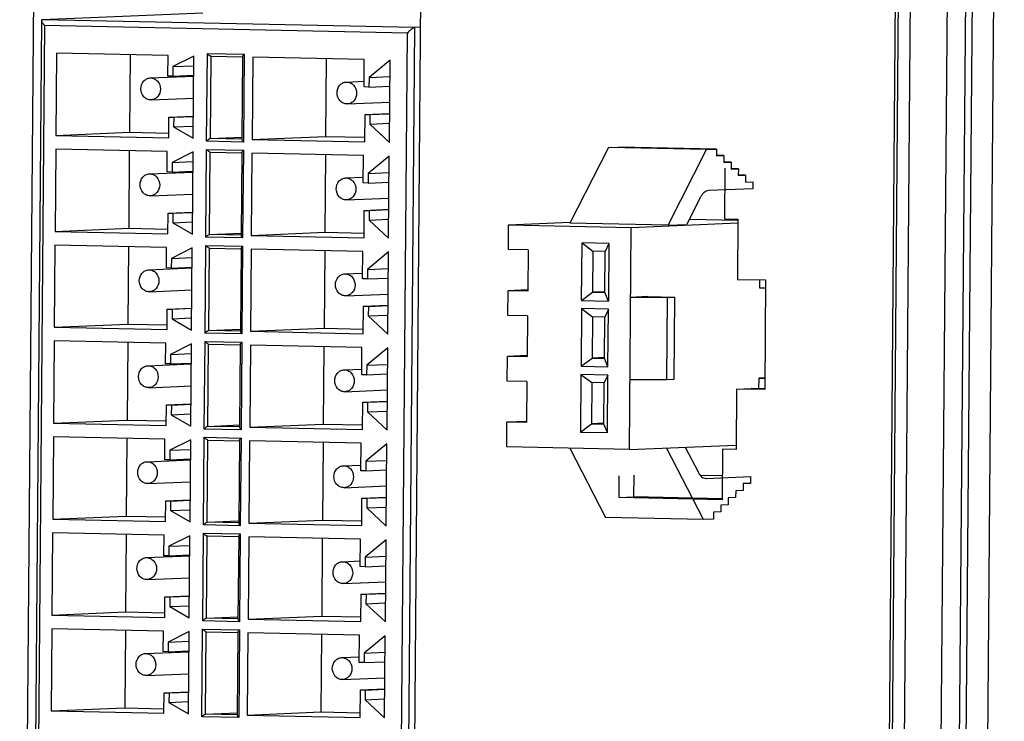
# Model space of a CAD drawing. Header units: millimetres. Extents: x 0 to 1750, y -1720 to 477.
# Tile 269 of 317: x 975 to 1011, y -865 to -840. Entities that reach past the tile are written whole.
import ezdxf

# ---------------------------------------------------------------- set-up
doc = ezdxf.new("R2010")
doc.units = ezdxf.units.MM
doc.header["$LTSCALE"] = 92.51
for name, color, linetype in [('101300545_DXF_CONTINUOUS_LINE', 7, 'CONTINUOUS'), ('DE-11-072043DXF_CONTINUOUS_LINE', 7, 'CONTINUOUS'), ('DE-11-080277DXF_CONTINUOUS_LINE', 7, 'CONTINUOUS'), ('DE-13-001875DXF_CONTINUOUS_LINE', 7, 'CONTINUOUS'), ('LIGHTING_CONDXF_CONTINUOUS_LINE', 7, 'CONTINUOUS')]:
    doc.layers.add(name, color=color, linetype=linetype)

msp = doc.modelspace()

# ---------------------------------------------------------------- linework, layer by layer
at = {"layer": '101300545_DXF_CONTINUOUS_LINE'}
for p, q in [((981.96, -839.495), (976.101, -839.741)), ((976.08, -839.765), (975.837, -869.212)), ((989.695, -840.024), (976.101, -839.741)), ((976.189, -839.949), (975.949, -869.039)), ((989.425, -840.224), (976.189, -839.949)), ((989.185, -869.314), (989.425, -840.224)), ((989.452, -869.514), (989.695, -840.024)), ((989.907, -840.015), (989.695, -840.024)), ((976.628, -840.958), (976.603, -843.957)), ((980.697, -841.043), (976.628, -840.958)), ((982.102, -844.171), (982.129, -840.972)), ((982.129, -840.972), (983.47, -841)), ((983.47, -841), (983.444, -844.199)), ((979.31, -841.014), (979.287, -843.844)), ((980.691, -841.792), (980.697, -841.043)), ((981.636, -841.062), (980.872, -841.446)), ((981.611, -844.061), (981.636, -841.062)), ((982.237, -844.071), (982.262, -841.072)), ((982.262, -841.072), (983.414, -841.096)), ((983.414, -841.087), (983.389, -844.107)), ((983.782, -841.107), (983.758, -844.106)), ((987.852, -841.191), (983.782, -841.107)), ((986.465, -841.163), (986.441, -843.993)), ((987.844, -842.191), (987.852, -841.191)), ((988.791, -841.211), (988.025, -841.845)), ((988.766, -844.21), (988.791, -841.211)), ((980.872, -841.446), (980.87, -841.796)), ((980.872, -841.446), (981.633, -841.414)), ((980.044, -841.862), (981.63, -841.795)), ((980.87, -841.796), (980.691, -841.792)), ((980.87, -841.796), (981.63, -841.764)), ((987.198, -842.011), (987.845, -841.984)), ((988.025, -841.845), (988.022, -842.195)), ((988.025, -841.845), (988.786, -841.813)), ((988.022, -842.195), (987.844, -842.191)), ((988.022, -842.195), (988.783, -842.163)), ((980.077, -842.661), (981.623, -842.596)), ((987.232, -842.81), (988.778, -842.745)), ((987.88, -843.192), (988.775, -843.154)), ((980.717, -844.042), (980.723, -843.293)), ((980.723, -843.293), (981.618, -843.255)), ((980.723, -843.293), (980.902, -843.296)), ((980.902, -843.296), (980.899, -843.646)), ((980.902, -843.296), (981.618, -843.266)), ((987.872, -844.191), (987.88, -843.192)), ((987.88, -843.192), (988.059, -843.195)), ((988.059, -843.195), (988.056, -843.545)), ((988.056, -843.545), (988.772, -843.515)), ((988.059, -843.195), (988.775, -843.165)), ((976.603, -843.957), (979.287, -843.844)), ((979.287, -843.844), (980.718, -843.874)), ((980.899, -843.646), (981.615, -843.616)), ((980.899, -843.646), (981.611, -844.061)), ((988.056, -843.545), (988.766, -844.21)), ((976.603, -843.957), (980.717, -844.042)), ((983.444, -844.199), (982.102, -844.171)), ((982.237, -844.071), (983.386, -844.023)), ((983.39, -844.095), (982.237, -844.071)), ((983.758, -844.106), (986.441, -843.993)), ((983.758, -844.106), (987.872, -844.191)), ((986.441, -843.993), (987.873, -844.023)), ((976.599, -844.457), (976.574, -847.456)), ((980.668, -844.541), (976.599, -844.457)), ((979.281, -844.512), (979.258, -847.343)), ((980.662, -845.291), (980.668, -844.541)), ((981.607, -844.561), (980.844, -844.945)), ((981.582, -847.56), (981.607, -844.561)), ((982.073, -847.67), (982.1, -844.471)), ((982.1, -844.471), (983.441, -844.499)), ((982.208, -847.57), (982.233, -844.571)), ((982.233, -844.571), (983.385, -844.595)), ((983.385, -844.586), (983.36, -847.606)), ((983.441, -844.499), (983.415, -847.698)), ((980.844, -844.945), (980.841, -845.295)), ((980.844, -844.945), (981.604, -844.913)), ((983.754, -844.605), (983.729, -847.604)), ((987.823, -844.69), (983.754, -844.605)), ((986.436, -844.661), (986.413, -847.492)), ((987.815, -845.69), (987.823, -844.69)), ((988.762, -844.71), (987.996, -845.344)), ((988.737, -847.709), (988.762, -844.71)), ((980.015, -845.361), (981.601, -845.294)), ((980.841, -845.295), (980.662, -845.291)), ((980.841, -845.295), (981.601, -845.263)), ((987.996, -845.344), (988.757, -845.312)), ((987.17, -845.51), (987.816, -845.482)), ((987.996, -845.344), (987.994, -845.694)), ((987.994, -845.694), (988.754, -845.662)), ((987.994, -845.694), (987.815, -845.69)), ((980.048, -846.16), (981.594, -846.095)), ((987.203, -846.309), (988.749, -846.244)), ((987.843, -847.69), (987.851, -846.69)), ((987.851, -846.69), (988.746, -846.653)), ((987.851, -846.69), (988.03, -846.694)), ((988.03, -846.694), (988.027, -847.044)), ((988.03, -846.694), (988.746, -846.664)), ((980.688, -847.541), (980.694, -846.791)), ((980.694, -846.791), (981.589, -846.754)), ((980.694, -846.791), (980.873, -846.795)), ((980.873, -846.795), (980.87, -847.145)), ((980.873, -846.795), (981.589, -846.765)), ((988.027, -847.044), (988.743, -847.014)), ((988.027, -847.044), (988.737, -847.709)), ((976.574, -847.456), (979.258, -847.343)), ((976.574, -847.456), (980.688, -847.541)), ((979.258, -847.343), (980.689, -847.373)), ((980.87, -847.145), (981.586, -847.115)), ((980.87, -847.145), (981.582, -847.56)), ((983.415, -847.698), (982.073, -847.67)), ((982.208, -847.57), (983.357, -847.522)), ((983.361, -847.594), (982.208, -847.57)), ((983.729, -847.604), (986.413, -847.492)), ((983.729, -847.604), (987.843, -847.69)), ((986.413, -847.492), (987.844, -847.522)), ((976.57, -847.955), (976.545, -850.954)), ((980.639, -848.04), (976.57, -847.955)), ((979.252, -848.011), (979.229, -850.842)), ((980.633, -848.79), (980.639, -848.04)), ((981.578, -848.06), (980.815, -848.444)), ((981.554, -851.059), (981.578, -848.06)), ((982.045, -851.169), (982.071, -847.97)), ((982.071, -847.97), (983.413, -847.998)), ((982.18, -851.069), (982.204, -848.07)), ((982.204, -848.07), (983.356, -848.094)), ((983.357, -848.085), (983.332, -851.105)), ((983.413, -847.998), (983.386, -851.197)), ((983.725, -848.104), (983.7, -851.103)), ((987.794, -848.189), (983.725, -848.104)), ((986.407, -848.16), (986.384, -850.991)), ((980.815, -848.444), (980.812, -848.794)), ((980.815, -848.444), (981.575, -848.412)), ((987.786, -849.189), (987.794, -848.189)), ((988.733, -848.208), (987.968, -848.842)), ((988.708, -851.207), (988.733, -848.208)), ((979.986, -848.86), (981.572, -848.793)), ((980.812, -848.794), (980.633, -848.79)), ((980.812, -848.794), (981.572, -848.762)), ((987.968, -848.842), (987.965, -849.192)), ((987.968, -848.842), (988.728, -848.81)), ((987.141, -849.008), (987.788, -848.981)), ((987.965, -849.192), (987.786, -849.189)), ((987.965, -849.192), (988.725, -849.16)), ((980.019, -849.659), (981.566, -849.594)), ((987.174, -849.808), (988.72, -849.743)), ((980.659, -851.04), (980.665, -850.29)), ((980.665, -850.29), (981.56, -850.253)), ((980.665, -850.29), (980.844, -850.294)), ((980.844, -850.294), (980.841, -850.644)), ((980.844, -850.294), (981.56, -850.264)), ((987.814, -851.189), (987.822, -850.189)), ((987.822, -850.189), (988.717, -850.152)), ((987.822, -850.189), (988.001, -850.193)), ((988.001, -850.193), (987.998, -850.543)), ((988.001, -850.193), (988.717, -850.163)), ((980.841, -850.644), (981.557, -850.614)), ((980.841, -850.644), (981.554, -851.059)), ((987.998, -850.543), (988.714, -850.513)), ((987.998, -850.543), (988.708, -851.207)), ((976.545, -850.954), (979.229, -850.842)), ((976.545, -850.954), (980.659, -851.04)), ((979.229, -850.842), (980.661, -850.871)), ((982.18, -851.069), (983.328, -851.021)), ((983.7, -851.103), (986.384, -850.991)), ((986.384, -850.991), (987.815, -851.02)), ((983.386, -851.197), (982.045, -851.169)), ((983.332, -851.093), (982.18, -851.069)), ((983.7, -851.103), (987.814, -851.189)), ((976.541, -851.454), (976.516, -854.453)), ((980.61, -851.539), (976.541, -851.454)), ((979.223, -851.51), (979.2, -854.34)), ((980.604, -852.289), (980.61, -851.539)), ((981.549, -851.558), (980.786, -851.942)), ((981.525, -854.557), (981.549, -851.558)), ((982.016, -854.668), (982.042, -851.469)), ((982.042, -851.469), (983.384, -851.497)), ((982.151, -854.568), (982.175, -851.569)), ((982.175, -851.569), (983.327, -851.593)), ((983.328, -851.583), (983.303, -854.603)), ((983.384, -851.497), (983.357, -854.695)), ((983.696, -851.603), (983.671, -854.602)), ((987.765, -851.688), (983.696, -851.603)), ((986.378, -851.659), (986.355, -854.489)), ((987.757, -852.687), (987.765, -851.688)), ((988.704, -851.707), (987.939, -852.341)), ((988.68, -854.706), (988.704, -851.707)), ((980.786, -851.942), (980.783, -852.292)), ((980.786, -851.942), (981.547, -851.91)), ((979.957, -852.358), (981.543, -852.292)), ((980.783, -852.292), (980.604, -852.289)), ((980.783, -852.292), (981.544, -852.26)), ((987.112, -852.507), (987.759, -852.48)), ((987.939, -852.341), (987.936, -852.691)), ((987.939, -852.341), (988.699, -852.309)), ((987.936, -852.691), (987.757, -852.687)), ((987.936, -852.691), (988.696, -852.659)), ((979.991, -853.158), (981.537, -853.093)), ((987.145, -853.306), (988.692, -853.242)), ((980.63, -854.539), (980.637, -853.789)), ((980.637, -853.789), (981.531, -853.751)), ((980.637, -853.789), (980.815, -853.793)), ((980.815, -853.793), (980.812, -854.143)), ((980.815, -853.793), (981.531, -853.763)), ((987.785, -854.688), (987.793, -853.688)), ((987.793, -853.688), (988.688, -853.65)), ((987.793, -853.688), (987.972, -853.692)), ((987.972, -853.692), (987.969, -854.042)), ((987.972, -853.692), (988.688, -853.662)), ((980.812, -854.143), (981.528, -854.113)), ((980.812, -854.143), (981.525, -854.557)), ((987.969, -854.042), (988.685, -854.011)), ((987.969, -854.042), (988.68, -854.706)), ((976.516, -854.453), (979.2, -854.34)), ((976.516, -854.453), (980.63, -854.539)), ((979.2, -854.34), (980.632, -854.37)), ((982.151, -854.568), (983.299, -854.519)), ((983.303, -854.592), (982.151, -854.568)), ((983.671, -854.602), (986.355, -854.489)), ((983.671, -854.602), (987.785, -854.688)), ((986.355, -854.489), (987.787, -854.519)), ((976.512, -854.953), (976.487, -857.952)), ((980.581, -855.038), (976.512, -854.953)), ((979.194, -855.009), (979.171, -857.839)), ((981.987, -858.166), (982.013, -854.967)), ((982.013, -854.967), (983.355, -854.995)), ((983.357, -854.695), (982.016, -854.668)), ((983.355, -854.995), (983.328, -858.194)), ((980.575, -855.787), (980.581, -855.038)), ((981.521, -855.057), (980.757, -855.441)), ((981.496, -858.056), (981.521, -855.057)), ((982.122, -858.066), (982.147, -855.067)), ((982.147, -855.067), (983.299, -855.091)), ((983.299, -855.082), (983.274, -858.102)), ((983.667, -855.102), (983.642, -858.101)), ((987.736, -855.186), (983.667, -855.102)), ((986.349, -855.158), (986.326, -857.988)), ((987.728, -856.186), (987.736, -855.186)), ((988.675, -855.206), (987.91, -855.84)), ((988.651, -858.205), (988.675, -855.206)), ((980.757, -855.441), (980.754, -855.791)), ((980.757, -855.441), (981.518, -855.409)), ((979.928, -855.857), (981.515, -855.79)), ((980.754, -855.791), (980.575, -855.787)), ((980.754, -855.791), (981.515, -855.759)), ((987.083, -856.006), (987.73, -855.979)), ((987.91, -855.84), (987.907, -856.19)), ((987.91, -855.84), (988.67, -855.808)), ((987.907, -856.19), (987.728, -856.186)), ((987.907, -856.19), (988.668, -856.158)), ((979.962, -856.656), (981.508, -856.591)), ((987.117, -856.805), (988.663, -856.74)), ((987.765, -857.187), (988.659, -857.149)), ((987.943, -857.19), (988.659, -857.16)), ((980.601, -858.038), (980.608, -857.288)), ((980.608, -857.288), (981.502, -857.25)), ((980.608, -857.288), (980.787, -857.291)), ((980.787, -857.291), (980.784, -857.641)), ((980.787, -857.291), (981.502, -857.261)), ((987.756, -858.186), (987.765, -857.187)), ((987.765, -857.187), (987.943, -857.19)), ((987.943, -857.19), (987.941, -857.54)), ((987.941, -857.54), (988.656, -857.51)), ((976.487, -857.952), (979.171, -857.839)), ((979.171, -857.839), (980.603, -857.869)), ((980.784, -857.641), (981.499, -857.611)), ((980.784, -857.641), (981.496, -858.056)), ((987.941, -857.54), (988.651, -858.205)), ((976.487, -857.952), (980.601, -858.038)), ((983.328, -858.194), (981.987, -858.166)), ((982.122, -858.066), (983.27, -858.018)), ((983.274, -858.09), (982.122, -858.066)), ((983.642, -858.101), (986.326, -857.988)), ((983.642, -858.101), (987.756, -858.186)), ((986.326, -857.988), (987.758, -858.018)), ((976.483, -858.452), (976.459, -861.451)), ((980.553, -858.536), (976.483, -858.452)), ((979.166, -858.508), (979.142, -861.338)), ((980.546, -859.286), (980.553, -858.536)), ((981.492, -858.556), (980.728, -858.94)), ((981.467, -861.555), (981.492, -858.556)), ((981.958, -861.665), (981.984, -858.466)), ((981.984, -858.466), (983.326, -858.494)), ((982.093, -861.565), (982.118, -858.566)), ((982.118, -858.566), (983.27, -858.59)), ((983.27, -858.581), (983.245, -861.601)), ((983.326, -858.494), (983.3, -861.693)), ((983.638, -858.601), (983.613, -861.6)), ((987.707, -858.685), (983.638, -858.601)), ((980.728, -858.94), (980.725, -859.29)), ((980.728, -858.94), (981.489, -858.908)), ((986.32, -858.656), (986.297, -861.487)), ((987.699, -859.685), (987.707, -858.685)), ((988.647, -858.705), (987.881, -859.339)), ((988.622, -861.704), (988.647, -858.705)), ((979.899, -859.356), (981.486, -859.289)), ((980.725, -859.29), (980.546, -859.286)), ((980.725, -859.29), (981.486, -859.258)), ((987.881, -859.339), (988.642, -859.307)), ((987.054, -859.505), (987.701, -859.478)), ((987.881, -859.339), (987.878, -859.689)), ((987.878, -859.689), (988.639, -859.657)), ((987.878, -859.689), (987.699, -859.685)), ((979.933, -860.155), (981.479, -860.09)), ((987.088, -860.304), (988.634, -860.239)), ((980.579, -860.787), (981.474, -860.749)), ((987.727, -861.685), (987.736, -860.686)), ((987.736, -860.686), (988.631, -860.648)), ((987.736, -860.686), (987.915, -860.689)), ((987.915, -860.689), (987.912, -861.039)), ((987.915, -860.689), (988.63, -860.659)), ((980.573, -861.536), (980.579, -860.787)), ((980.579, -860.787), (980.758, -860.79)), ((980.758, -860.79), (980.755, -861.14)), ((980.755, -861.14), (981.471, -861.11)), ((980.758, -860.79), (981.474, -860.76)), ((987.912, -861.039), (988.628, -861.009)), ((987.912, -861.039), (988.622, -861.704)), ((976.459, -861.451), (979.142, -861.338)), ((976.459, -861.451), (980.573, -861.536)), ((979.142, -861.338), (980.574, -861.368)), ((980.755, -861.14), (981.467, -861.555)), ((983.3, -861.693), (981.958, -861.665)), ((982.093, -861.565), (983.242, -861.517)), ((983.245, -861.589), (982.093, -861.565)), ((983.613, -861.6), (986.297, -861.487)), ((983.613, -861.6), (987.727, -861.685)), ((986.297, -861.487), (987.729, -861.517)), ((976.454, -861.951), (976.43, -864.949)), ((980.524, -862.035), (976.454, -861.951)), ((979.137, -862.006), (979.113, -864.837)), ((980.518, -862.785), (980.524, -862.035)), ((981.463, -862.055), (980.699, -862.439)), ((981.438, -865.054), (981.463, -862.055)), ((981.929, -865.164), (981.956, -861.965)), ((981.956, -861.965), (983.297, -861.993)), ((982.064, -865.064), (982.089, -862.065)), ((982.089, -862.065), (983.241, -862.089)), ((983.241, -862.08), (983.216, -865.1)), ((983.297, -861.993), (983.271, -865.192)), ((983.609, -862.099), (983.585, -865.098)), ((987.679, -862.184), (983.609, -862.099)), ((986.292, -862.155), (986.268, -864.986)), ((987.67, -863.184), (987.679, -862.184)), ((980.699, -862.439), (980.696, -862.789)), ((980.699, -862.439), (981.46, -862.407)), ((988.618, -862.204), (987.852, -862.838)), ((988.593, -865.203), (988.618, -862.204)), ((979.87, -862.855), (981.457, -862.788)), ((980.696, -862.789), (980.518, -862.785)), ((980.696, -862.789), (981.457, -862.757)), ((987.852, -862.838), (987.849, -863.187)), ((987.852, -862.838), (988.613, -862.806)), ((987.025, -863.004), (987.672, -862.976)), ((987.849, -863.187), (987.67, -863.184)), ((987.849, -863.187), (988.61, -863.155)), ((979.904, -863.654), (981.45, -863.589)), ((987.059, -863.803), (988.605, -863.738)), ((980.544, -865.035), (980.55, -864.285)), ((980.55, -864.285), (981.445, -864.248)), ((980.55, -864.285), (980.729, -864.289)), ((980.729, -864.289), (980.726, -864.639)), ((980.729, -864.289), (981.445, -864.259)), ((987.699, -865.184), (987.707, -864.184)), ((987.707, -864.184), (988.602, -864.147)), ((987.707, -864.184), (987.886, -864.188)), ((987.886, -864.188), (987.883, -864.538)), ((987.886, -864.188), (988.602, -864.158)), ((980.726, -864.639), (981.442, -864.609)), ((980.726, -864.639), (981.438, -865.054)), ((987.883, -864.538), (988.599, -864.508)), ((987.883, -864.538), (988.593, -865.203)), ((976.43, -864.949), (979.113, -864.837)), ((976.43, -864.949), (980.544, -865.035)), ((979.113, -864.837), (980.545, -864.867)), ((982.064, -865.064), (983.213, -865.016)), ((983.216, -865.088), (982.064, -865.064)), ((983.585, -865.098), (986.268, -864.986)), ((986.268, -864.986), (987.7, -865.015)), ((983.271, -865.192), (981.929, -865.164)), ((983.585, -865.098), (987.699, -865.184))]:
    msp.add_line(p, q, dxfattribs=at)
for centre in [(983.852, -841.351), (983.823, -844.85), (983.794, -848.349), (983.765, -851.848), (983.736, -855.346), (983.707, -858.845), (983.678, -862.344)]:
    msp.add_arc(centre, 0.518, 137.3627, 139.4917, dxfattribs=at)
for points, knots in [([(976.08, -839.765), (976.079, -839.776), (976.088, -839.802), (976.1, -839.825), (976.107, -839.838)], [0, 0, 0, 0, 0.429286, 1, 1, 1, 1]), ([(976.101, -839.741), (976.095, -839.742), (976.083, -839.746), (976.08, -839.759), (976.08, -839.765)], [0, 0, 0, 0, 0.496802, 1, 1, 1, 1]), ([(976.107, -839.838), (976.112, -839.847), (976.137, -839.886), (976.165, -839.922), (976.189, -839.949)], [0, 0, 0, 0, 0.228832, 1, 1, 1, 1]), ([(989.695, -840.024), (989.674, -840.025), (989.627, -840.051), (989.56, -840.097), (989.49, -840.158), (989.446, -840.202), (989.425, -840.224)], [0, 0, 0, 0, 0.187398, 0.449066, 0.728045, 1, 1, 1, 1]), ([(982.262, -841.072), (982.252, -841.073), (982.228, -841.06), (982.182, -841.029), (982.149, -840.996), (982.129, -840.972)], [0, 0, 0, 0, 0.185681, 0.446551, 1, 1, 1, 1]), ([(983.414, -841.087), (983.414, -841.075), (983.43, -841.049), (983.447, -841.027), (983.457, -841.015)], [0, 0, 0, 0, 0.405905, 1, 1, 1, 1]), ([(979.703, -842.254), (979.703, -842.157), (979.756, -842.007), (979.907, -841.888), (979.999, -841.864), (980.044, -841.862)], [0, 0, 0, 0, 0.514157, 0.7609, 1, 1, 1, 1]), ([(980.044, -841.862), (980.092, -841.86), (980.193, -841.879), (980.361, -842.001), (980.419, -842.165), (980.418, -842.269)], [0, 0, 0, 0, 0.23867, 0.485695, 1, 1, 1, 1]), ([(986.857, -842.403), (986.858, -842.306), (986.911, -842.156), (987.062, -842.037), (987.153, -842.013), (987.198, -842.011)], [0, 0, 0, 0, 0.514157, 0.7609, 1, 1, 1, 1]), ([(987.198, -842.011), (987.247, -842.009), (987.348, -842.028), (987.516, -842.15), (987.574, -842.314), (987.573, -842.418)], [0, 0, 0, 0, 0.23867, 0.485695, 1, 1, 1, 1]), ([(980.077, -842.661), (980.029, -842.663), (979.928, -842.644), (979.76, -842.522), (979.702, -842.358), (979.703, -842.254)], [0, 0, 0, 0, 0.23867, 0.485695, 1, 1, 1, 1]), ([(980.418, -842.269), (980.417, -842.366), (980.365, -842.516), (980.214, -842.635), (980.122, -842.659), (980.077, -842.661)], [0, 0, 0, 0, 0.514157, 0.7609, 1, 1, 1, 1]), ([(987.232, -842.81), (987.184, -842.812), (987.083, -842.793), (986.915, -842.671), (986.857, -842.507), (986.857, -842.403)], [0, 0, 0, 0, 0.23867, 0.485695, 1, 1, 1, 1]), ([(987.573, -842.418), (987.572, -842.515), (987.52, -842.665), (987.369, -842.784), (987.277, -842.808), (987.232, -842.81)], [0, 0, 0, 0, 0.514157, 0.7609, 1, 1, 1, 1]), ([(982.237, -844.071), (982.227, -844.072), (982.203, -844.085), (982.157, -844.116), (982.123, -844.148), (982.102, -844.171)], [0, 0, 0, 0, 0.188351, 0.450883, 1, 1, 1, 1]), ([(983.39, -844.107), (983.389, -844.122), (983.409, -844.155), (983.43, -844.183), (983.444, -844.199)], [0, 0, 0, 0, 0.415269, 1, 1, 1, 1]), ([(982.233, -844.571), (982.223, -844.571), (982.199, -844.559), (982.153, -844.528), (982.12, -844.495), (982.1, -844.471)], [0, 0, 0, 0, 0.185681, 0.446551, 1, 1, 1, 1]), ([(983.386, -844.586), (983.385, -844.574), (983.401, -844.548), (983.418, -844.526), (983.429, -844.513)], [0, 0, 0, 0, 0.405905, 1, 1, 1, 1]), ([(979.674, -845.753), (979.675, -845.656), (979.727, -845.506), (979.878, -845.387), (979.97, -845.363), (980.015, -845.361)], [0, 0, 0, 0, 0.514157, 0.7609, 1, 1, 1, 1]), ([(980.015, -845.361), (980.063, -845.359), (980.164, -845.378), (980.332, -845.5), (980.39, -845.664), (980.389, -845.768)], [0, 0, 0, 0, 0.23867, 0.485695, 1, 1, 1, 1]), ([(986.829, -845.902), (986.829, -845.805), (986.882, -845.655), (987.033, -845.536), (987.125, -845.512), (987.17, -845.51)], [0, 0, 0, 0, 0.514157, 0.7609, 1, 1, 1, 1]), ([(987.17, -845.51), (987.218, -845.508), (987.319, -845.527), (987.487, -845.649), (987.545, -845.812), (987.544, -845.917)], [0, 0, 0, 0, 0.23867, 0.485695, 1, 1, 1, 1]), ([(980.048, -846.16), (980, -846.162), (979.899, -846.143), (979.731, -846.021), (979.673, -845.857), (979.674, -845.753)], [0, 0, 0, 0, 0.23867, 0.485695, 1, 1, 1, 1]), ([(980.389, -845.768), (980.388, -845.865), (980.336, -846.015), (980.185, -846.134), (980.093, -846.158), (980.048, -846.16)], [0, 0, 0, 0, 0.514157, 0.7609, 1, 1, 1, 1]), ([(987.203, -846.309), (987.155, -846.311), (987.054, -846.292), (986.886, -846.17), (986.828, -846.006), (986.829, -845.902)], [0, 0, 0, 0, 0.23867, 0.485695, 1, 1, 1, 1]), ([(987.544, -845.917), (987.543, -846.014), (987.491, -846.164), (987.34, -846.283), (987.248, -846.307), (987.203, -846.309)], [0, 0, 0, 0, 0.514157, 0.7609, 1, 1, 1, 1]), ([(982.208, -847.57), (982.198, -847.57), (982.174, -847.583), (982.128, -847.615), (982.095, -847.647), (982.073, -847.67)], [0, 0, 0, 0, 0.188351, 0.450883, 1, 1, 1, 1]), ([(983.361, -847.606), (983.36, -847.621), (983.381, -847.654), (983.401, -847.682), (983.415, -847.698)], [0, 0, 0, 0, 0.415269, 1, 1, 1, 1]), ([(982.204, -848.07), (982.194, -848.07), (982.17, -848.058), (982.124, -848.026), (982.091, -847.993), (982.071, -847.97)], [0, 0, 0, 0, 0.185681, 0.446551, 1, 1, 1, 1]), ([(983.357, -848.084), (983.357, -848.073), (983.372, -848.047), (983.389, -848.025), (983.4, -848.012)], [0, 0, 0, 0, 0.405905, 1, 1, 1, 1]), ([(979.645, -849.252), (979.646, -849.155), (979.698, -849.005), (979.849, -848.886), (979.941, -848.862), (979.986, -848.86)], [0, 0, 0, 0, 0.514157, 0.7609, 1, 1, 1, 1]), ([(979.986, -848.86), (980.034, -848.858), (980.135, -848.877), (980.303, -848.999), (980.361, -849.162), (980.36, -849.267)], [0, 0, 0, 0, 0.23867, 0.485695, 1, 1, 1, 1]), ([(980.019, -849.659), (979.971, -849.661), (979.87, -849.642), (979.702, -849.519), (979.644, -849.356), (979.645, -849.252)], [0, 0, 0, 0, 0.23867, 0.485695, 1, 1, 1, 1]), ([(986.8, -849.401), (986.801, -849.304), (986.853, -849.153), (987.004, -849.034), (987.096, -849.01), (987.141, -849.009)], [0, 0, 0, 0, 0.514157, 0.7609, 1, 1, 1, 1]), ([(987.141, -849.009), (987.189, -849.007), (987.29, -849.026), (987.458, -849.148), (987.516, -849.311), (987.515, -849.415)], [0, 0, 0, 0, 0.23867, 0.485695, 1, 1, 1, 1]), ([(980.36, -849.267), (980.36, -849.363), (980.307, -849.514), (980.156, -849.633), (980.064, -849.657), (980.019, -849.659)], [0, 0, 0, 0, 0.514157, 0.7609, 1, 1, 1, 1]), ([(987.174, -849.807), (987.126, -849.809), (987.025, -849.79), (986.857, -849.668), (986.799, -849.505), (986.8, -849.401)], [0, 0, 0, 0, 0.23867, 0.485695, 1, 1, 1, 1]), ([(987.515, -849.415), (987.514, -849.512), (987.462, -849.663), (987.311, -849.782), (987.219, -849.806), (987.174, -849.807)], [0, 0, 0, 0, 0.514157, 0.7609, 1, 1, 1, 1]), ([(982.18, -851.069), (982.169, -851.069), (982.145, -851.082), (982.099, -851.114), (982.066, -851.146), (982.045, -851.169)], [0, 0, 0, 0, 0.188351, 0.450883, 1, 1, 1, 1]), ([(983.332, -851.105), (983.331, -851.12), (983.352, -851.153), (983.372, -851.181), (983.386, -851.197)], [0, 0, 0, 0, 0.415269, 1, 1, 1, 1]), ([(982.175, -851.569), (982.165, -851.569), (982.141, -851.557), (982.096, -851.525), (982.063, -851.492), (982.042, -851.469)], [0, 0, 0, 0, 0.185681, 0.446551, 1, 1, 1, 1]), ([(983.328, -851.583), (983.328, -851.572), (983.344, -851.546), (983.36, -851.524), (983.371, -851.511)], [0, 0, 0, 0, 0.405905, 1, 1, 1, 1]), ([(979.616, -852.751), (979.617, -852.654), (979.669, -852.503), (979.82, -852.384), (979.912, -852.36), (979.957, -852.359)], [0, 0, 0, 0, 0.514157, 0.7609, 1, 1, 1, 1]), ([(979.957, -852.359), (980.005, -852.357), (980.106, -852.376), (980.274, -852.498), (980.332, -852.661), (980.332, -852.765)], [0, 0, 0, 0, 0.23867, 0.485695, 1, 1, 1, 1]), ([(979.991, -853.157), (979.942, -853.159), (979.842, -853.14), (979.673, -853.018), (979.615, -852.855), (979.616, -852.751)], [0, 0, 0, 0, 0.23867, 0.485695, 1, 1, 1, 1]), ([(980.332, -852.765), (980.331, -852.862), (980.279, -853.013), (980.127, -853.132), (980.036, -853.156), (979.991, -853.157)], [0, 0, 0, 0, 0.514157, 0.7609, 1, 1, 1, 1]), ([(986.771, -852.899), (986.772, -852.803), (986.824, -852.652), (986.975, -852.533), (987.067, -852.509), (987.112, -852.507)], [0, 0, 0, 0, 0.514157, 0.7609, 1, 1, 1, 1]), ([(987.112, -852.507), (987.16, -852.505), (987.261, -852.524), (987.429, -852.647), (987.487, -852.81), (987.486, -852.914)], [0, 0, 0, 0, 0.23867, 0.485695, 1, 1, 1, 1]), ([(987.145, -853.306), (987.097, -853.308), (986.996, -853.289), (986.828, -853.167), (986.77, -853.004), (986.771, -852.899)], [0, 0, 0, 0, 0.23867, 0.485695, 1, 1, 1, 1]), ([(987.486, -852.914), (987.486, -853.011), (987.433, -853.161), (987.282, -853.28), (987.19, -853.304), (987.145, -853.306)], [0, 0, 0, 0, 0.514157, 0.7609, 1, 1, 1, 1]), ([(982.151, -854.568), (982.14, -854.568), (982.117, -854.581), (982.07, -854.612), (982.037, -854.645), (982.016, -854.668)], [0, 0, 0, 0, 0.188351, 0.450883, 1, 1, 1, 1]), ([(983.303, -854.604), (983.303, -854.618), (983.323, -854.652), (983.344, -854.68), (983.357, -854.695)], [0, 0, 0, 0, 0.415269, 1, 1, 1, 1]), ([(982.147, -855.067), (982.136, -855.068), (982.112, -855.055), (982.067, -855.024), (982.034, -854.991), (982.013, -854.967)], [0, 0, 0, 0, 0.185681, 0.446551, 1, 1, 1, 1]), ([(983.299, -855.082), (983.299, -855.07), (983.315, -855.044), (983.331, -855.023), (983.342, -855.01)], [0, 0, 0, 0, 0.405905, 1, 1, 1, 1]), ([(979.587, -856.249), (979.588, -856.152), (979.64, -856.002), (979.791, -855.883), (979.883, -855.859), (979.928, -855.857)], [0, 0, 0, 0, 0.514157, 0.7609, 1, 1, 1, 1]), ([(979.928, -855.857), (979.977, -855.855), (980.077, -855.874), (980.245, -855.996), (980.304, -856.16), (980.303, -856.264)], [0, 0, 0, 0, 0.23867, 0.485695, 1, 1, 1, 1]), ([(986.742, -856.398), (986.743, -856.301), (986.795, -856.151), (986.946, -856.032), (987.038, -856.008), (987.083, -856.006)], [0, 0, 0, 0, 0.514157, 0.7609, 1, 1, 1, 1]), ([(987.083, -856.006), (987.131, -856.004), (987.232, -856.023), (987.4, -856.145), (987.458, -856.309), (987.458, -856.413)], [0, 0, 0, 0, 0.23867, 0.485695, 1, 1, 1, 1]), ([(979.962, -856.656), (979.913, -856.658), (979.813, -856.639), (979.645, -856.517), (979.586, -856.354), (979.587, -856.249)], [0, 0, 0, 0, 0.23867, 0.485695, 1, 1, 1, 1]), ([(980.303, -856.264), (980.302, -856.361), (980.25, -856.511), (980.098, -856.63), (980.007, -856.654), (979.962, -856.656)], [0, 0, 0, 0, 0.514157, 0.7609, 1, 1, 1, 1]), ([(987.117, -856.805), (987.068, -856.807), (986.968, -856.788), (986.799, -856.666), (986.741, -856.502), (986.742, -856.398)], [0, 0, 0, 0, 0.23867, 0.485695, 1, 1, 1, 1]), ([(987.458, -856.413), (987.457, -856.51), (987.405, -856.66), (987.253, -856.779), (987.162, -856.803), (987.117, -856.805)], [0, 0, 0, 0, 0.514157, 0.7609, 1, 1, 1, 1]), ([(982.122, -858.066), (982.111, -858.067), (982.088, -858.08), (982.042, -858.111), (982.008, -858.143), (981.987, -858.166)], [0, 0, 0, 0, 0.188351, 0.450883, 1, 1, 1, 1]), ([(983.274, -858.102), (983.274, -858.117), (983.294, -858.15), (983.315, -858.178), (983.328, -858.194)], [0, 0, 0, 0, 0.415269, 1, 1, 1, 1]), ([(982.118, -858.566), (982.107, -858.567), (982.083, -858.554), (982.038, -858.523), (982.005, -858.49), (981.984, -858.466)], [0, 0, 0, 0, 0.185681, 0.446551, 1, 1, 1, 1]), ([(983.27, -858.581), (983.27, -858.569), (983.286, -858.543), (983.302, -858.521), (983.313, -858.509)], [0, 0, 0, 0, 0.405905, 1, 1, 1, 1]), ([(979.558, -859.748), (979.559, -859.651), (979.611, -859.501), (979.763, -859.382), (979.854, -859.358), (979.899, -859.356)], [0, 0, 0, 0, 0.514157, 0.7609, 1, 1, 1, 1]), ([(979.899, -859.356), (979.948, -859.354), (980.048, -859.373), (980.216, -859.495), (980.275, -859.659), (980.274, -859.763)], [0, 0, 0, 0, 0.23867, 0.485695, 1, 1, 1, 1]), ([(986.713, -859.897), (986.714, -859.8), (986.766, -859.65), (986.917, -859.531), (987.009, -859.507), (987.054, -859.505)], [0, 0, 0, 0, 0.514157, 0.7609, 1, 1, 1, 1]), ([(987.054, -859.505), (987.103, -859.503), (987.203, -859.522), (987.371, -859.644), (987.43, -859.808), (987.429, -859.912)], [0, 0, 0, 0, 0.23867, 0.485695, 1, 1, 1, 1]), ([(979.933, -860.155), (979.885, -860.157), (979.784, -860.138), (979.616, -860.016), (979.558, -859.852), (979.558, -859.748)], [0, 0, 0, 0, 0.23867, 0.485695, 1, 1, 1, 1]), ([(980.274, -859.763), (980.273, -859.86), (980.221, -860.01), (980.07, -860.129), (979.978, -860.153), (979.933, -860.155)], [0, 0, 0, 0, 0.514157, 0.7609, 1, 1, 1, 1]), ([(987.088, -860.304), (987.039, -860.306), (986.939, -860.287), (986.771, -860.165), (986.712, -860.001), (986.713, -859.897)], [0, 0, 0, 0, 0.23867, 0.485695, 1, 1, 1, 1]), ([(987.429, -859.912), (987.428, -860.009), (987.376, -860.159), (987.224, -860.278), (987.133, -860.302), (987.088, -860.304)], [0, 0, 0, 0, 0.514157, 0.7609, 1, 1, 1, 1]), ([(982.093, -861.565), (982.082, -861.566), (982.059, -861.579), (982.013, -861.61), (981.979, -861.642), (981.958, -861.665)], [0, 0, 0, 0, 0.188351, 0.450883, 1, 1, 1, 1]), ([(983.245, -861.601), (983.245, -861.616), (983.265, -861.649), (983.286, -861.677), (983.3, -861.693)], [0, 0, 0, 0, 0.415269, 1, 1, 1, 1]), ([(982.089, -862.065), (982.078, -862.065), (982.055, -862.053), (982.009, -862.022), (981.976, -861.988), (981.956, -861.965)], [0, 0, 0, 0, 0.185681, 0.446551, 1, 1, 1, 1]), ([(983.241, -862.079), (983.241, -862.068), (983.257, -862.042), (983.273, -862.02), (983.284, -862.007)], [0, 0, 0, 0, 0.405905, 1, 1, 1, 1]), ([(979.53, -863.247), (979.53, -863.15), (979.583, -863), (979.734, -862.881), (979.825, -862.857), (979.87, -862.855)], [0, 0, 0, 0, 0.514157, 0.7609, 1, 1, 1, 1]), ([(979.87, -862.855), (979.919, -862.853), (980.02, -862.872), (980.188, -862.994), (980.246, -863.157), (980.245, -863.262)], [0, 0, 0, 0, 0.23867, 0.485695, 1, 1, 1, 1]), ([(979.904, -863.654), (979.856, -863.656), (979.755, -863.637), (979.587, -863.515), (979.529, -863.351), (979.53, -863.247)], [0, 0, 0, 0, 0.23867, 0.485695, 1, 1, 1, 1]), ([(980.245, -863.262), (980.244, -863.359), (980.192, -863.509), (980.041, -863.628), (979.949, -863.652), (979.904, -863.654)], [0, 0, 0, 0, 0.514157, 0.7609, 1, 1, 1, 1]), ([(986.684, -863.396), (986.685, -863.299), (986.737, -863.149), (986.889, -863.03), (986.98, -863.006), (987.025, -863.004)], [0, 0, 0, 0, 0.514157, 0.7609, 1, 1, 1, 1]), ([(987.025, -863.004), (987.074, -863.002), (987.174, -863.021), (987.342, -863.143), (987.401, -863.306), (987.4, -863.411)], [0, 0, 0, 0, 0.23867, 0.485695, 1, 1, 1, 1]), ([(987.059, -863.803), (987.011, -863.805), (986.91, -863.786), (986.742, -863.663), (986.683, -863.5), (986.684, -863.396)], [0, 0, 0, 0, 0.23867, 0.485695, 1, 1, 1, 1]), ([(987.4, -863.411), (987.399, -863.507), (987.347, -863.658), (987.196, -863.777), (987.104, -863.801), (987.059, -863.803)], [0, 0, 0, 0, 0.514157, 0.7609, 1, 1, 1, 1]), ([(982.064, -865.064), (982.054, -865.064), (982.03, -865.077), (981.984, -865.109), (981.95, -865.141), (981.929, -865.164)], [0, 0, 0, 0, 0.188351, 0.450883, 1, 1, 1, 1]), ([(983.216, -865.1), (983.216, -865.115), (983.236, -865.148), (983.257, -865.176), (983.271, -865.192)], [0, 0, 0, 0, 0.415269, 1, 1, 1, 1])]:
    msp.add_open_spline(points, degree=3, knots=knots, dxfattribs=at)
at = {"layer": 'DE-11-072043DXF_CONTINUOUS_LINE'}
for p, q in [((1005.841, -1006.782), (1007.514, -803.853)), ((976.026, -809.449), (975.283, -899.517)), ((989.414, -899.811), (990.157, -809.743)), ((1001.002, -845.15), (1000.987, -846.999)), ((1000.987, -846.999), (1001.478, -847.01)), ((1001.478, -847.01), (1001.46, -849.209)), ((1001.46, -849.209), (1002.489, -849.23)), ((1002.489, -849.23), (1002.456, -853.229)), ((1001.427, -853.207), (1001.409, -855.407)), ((1001.427, -853.207), (1001.964, -853.185)), ((1002.456, -853.229), (1001.427, -853.207)), ((1002.457, -853.195), (1001.964, -853.185)), ((1000.917, -855.396), (1000.902, -857.246)), ((1001.409, -855.407), (1000.917, -855.396)), ((997.146, -857.168), (997.152, -856.374)), ((997.682, -857.145), (997.689, -856.351)), ((997.146, -857.168), (997.682, -857.145)), ((1000.903, -857.212), (997.682, -857.145)), ((1000.902, -857.246), (997.146, -857.168))]:
    msp.add_line(p, q, dxfattribs=at)
at = {"layer": 'DE-11-080277DXF_CONTINUOUS_LINE'}
for p, q in [((1011.193, -791.663), (1009.311, -1019.883)), ((1008.537, -1019.845), (1010.415, -792.125))]:
    msp.add_line(p, q, dxfattribs=at)
at = {"layer": 'DE-13-001875DXF_CONTINUOUS_LINE'}
for p, q in [((1009.5, -790.927), (1007.612, -1019.847)), ((1010.169, -791.138), (1008.283, -1019.847)), ((1007.614, -803.858), (1005.941, -1006.787)), ((1008.051, -803.895), (1006.377, -1006.824))]:
    msp.add_line(p, q, dxfattribs=at)
at = {"layer": 'LIGHTING_CONDXF_CONTINUOUS_LINE'}
for p, q in [((996.76, -844.398), (995.35, -847.156)), ((996.76, -844.398), (997.118, -844.383)), ((1000.337, -844.473), (996.76, -844.398)), ((1000.695, -844.458), (997.118, -844.383)), ((998.928, -847.23), (1000.337, -844.473)), ((1000.337, -844.473), (1000.695, -844.458)), ((1000.695, -844.458), (1000.693, -844.708)), ((1000.961, -844.696), (1000.693, -844.691)), ((1000.693, -844.708), (1000.961, -844.696)), ((1000.961, -844.696), (1000.959, -844.946)), ((1000.959, -844.946), (1001.228, -844.935)), ((1001.228, -844.935), (1000.96, -844.929)), ((1001.228, -844.935), (1001.226, -845.185)), ((1001.494, -845.174), (1001.226, -845.168)), ((1001.226, -845.185), (1001.494, -845.174)), ((1001.494, -845.174), (1001.492, -845.424)), ((1001.76, -845.412), (1001.492, -845.407)), ((1001.492, -845.424), (1001.76, -845.412)), ((1001.76, -845.412), (1001.758, -845.662)), ((1001.758, -845.662), (1002.027, -845.651)), ((1002.027, -845.651), (1002.025, -845.901)), ((1002.025, -845.901), (1000.403, -845.969)), ((1000.107, -846.227), (999.609, -847.201)), ((1001.477, -847.058), (999.701, -847.021)), ((993.107, -848.121), (993.114, -847.221)), ((993.114, -847.221), (995.365, -847.127)), ((993.114, -847.221), (997.586, -847.315)), ((998.928, -847.23), (995.35, -847.156)), ((997.519, -855.412), (997.586, -847.315)), ((997.586, -847.315), (1001.477, -847.151)), ((998.928, -847.23), (999.609, -847.201)), ((993.822, -848.136), (993.107, -848.121)), ((993.822, -848.136), (993.81, -849.636)), ((995.775, -849.976), (995.792, -847.877)), ((995.792, -847.877), (996.192, -848.177)), ((996.776, -847.898), (995.792, -847.877)), ((996.192, -848.177), (996.18, -849.676)), ((996.639, -848.186), (996.192, -848.177)), ((996.627, -849.686), (996.639, -848.186)), ((996.776, -847.898), (996.639, -848.186)), ((996.776, -847.898), (996.759, -849.997)), ((1002.265, -849.226), (1002.263, -849.516)), ((993.087, -850.52), (993.094, -849.621)), ((993.808, -849.591), (993.094, -849.621)), ((993.81, -849.636), (993.094, -849.621)), ((1002.263, -849.516), (1002.486, -849.521)), ((995.775, -849.976), (996.18, -849.676)), ((995.775, -849.976), (996.759, -849.997)), ((996.627, -849.658), (996.18, -849.676)), ((996.18, -849.676), (996.627, -849.686)), ((996.759, -849.997), (996.627, -849.686)), ((998.191, -849.837), (997.565, -849.864)), ((998.906, -849.863), (997.565, -849.864)), ((998.191, -849.837), (999.175, -849.852)), ((998.882, -852.862), (998.906, -849.863)), ((998.906, -849.863), (999.175, -849.852)), ((999.15, -852.851), (999.175, -849.852)), ((995.772, -850.276), (995.755, -852.376)), ((995.772, -850.276), (996.172, -850.576)), ((996.756, -850.297), (995.772, -850.276)), ((996.756, -850.297), (996.62, -850.585)), ((996.739, -852.396), (996.756, -850.297)), ((993.802, -850.535), (993.087, -850.52)), ((993.802, -850.535), (993.79, -852.035)), ((996.172, -850.576), (996.16, -852.076)), ((996.62, -850.585), (996.172, -850.576)), ((996.607, -852.085), (996.62, -850.585)), ((993.067, -852.919), (993.075, -852.02)), ((993.788, -851.99), (993.075, -852.02)), ((993.79, -852.035), (993.075, -852.02)), ((995.755, -852.376), (996.16, -852.076)), ((996.607, -852.057), (996.16, -852.076)), ((996.16, -852.076), (996.607, -852.085)), ((996.739, -852.396), (996.607, -852.085)), ((995.755, -852.376), (996.739, -852.396)), ((995.753, -852.675), (995.735, -854.775)), ((995.753, -852.675), (996.153, -852.975)), ((996.736, -852.696), (995.753, -852.675)), ((996.736, -852.696), (996.6, -852.985)), ((996.719, -854.795), (996.736, -852.696)), ((998.882, -852.862), (999.15, -852.851)), ((1002.235, -852.815), (1002.232, -853.19)), ((1002.459, -852.806), (1002.235, -852.815)), ((1002.235, -852.815), (1002.459, -852.82)), ((993.783, -852.934), (993.067, -852.919)), ((993.783, -852.934), (993.77, -854.434)), ((996.153, -852.975), (996.14, -854.475)), ((996.6, -852.985), (996.153, -852.975)), ((996.587, -854.484), (996.6, -852.985)), ((997.54, -852.863), (998.882, -852.862)), ((993.047, -855.319), (993.055, -854.419)), ((993.768, -854.389), (993.055, -854.419)), ((993.77, -854.434), (993.055, -854.419)), ((995.735, -854.775), (996.14, -854.475)), ((996.588, -854.456), (996.14, -854.475)), ((996.14, -854.475), (996.587, -854.484)), ((996.719, -854.795), (996.587, -854.484)), ((995.735, -854.775), (996.719, -854.795)), ((997.519, -855.412), (993.047, -855.319)), ((995.342, -855.366), (996.648, -857.894)), ((997.519, -855.412), (1001.403, -855.249)), ((1000.226, -857.968), (998.875, -855.355)), ((999.556, -855.326), (1000.025, -856.232)), ((1000.909, -856.376), (1000.109, -856.359)), ((1000.316, -856.465), (1001.938, -856.397)), ((1001.938, -856.397), (1001.936, -856.647)), ((1000.304, -856.465), (1000.316, -856.465)), ((1001.668, -856.658), (1001.665, -856.908)), ((1001.936, -856.647), (1001.668, -856.658)), ((1001.397, -856.92), (1001.395, -857.169)), ((1001.665, -856.908), (1001.397, -856.92)), ((1000.856, -857.442), (1000.854, -857.692)), ((1001.125, -857.431), (1000.856, -857.442)), ((1001.127, -857.181), (1001.125, -857.431)), ((1001.395, -857.169), (1001.127, -857.181)), ((1000.586, -857.703), (1000.584, -857.953)), ((1000.854, -857.692), (1000.586, -857.703)), ((1000.226, -857.968), (996.648, -857.894)), ((1000.584, -857.953), (1000.226, -857.968))]:
    msp.add_line(p, q, dxfattribs=at)
for points, knots in [([(1000.403, -845.969), (1000.375, -845.97), (1000.317, -845.985), (1000.239, -846.039), (1000.166, -846.122), (1000.126, -846.19), (1000.107, -846.227)], [0, 0, 0, 0, 0.200663, 0.426997, 0.692004, 1, 1, 1, 1]), ([(1000.025, -856.232), (1000.042, -856.266), (1000.08, -856.328), (1000.148, -856.404), (1000.223, -856.452), (1000.278, -856.465), (1000.304, -856.465)], [0, 0, 0, 0, 0.305269, 0.568306, 0.795057, 1, 1, 1, 1])]:
    msp.add_open_spline(points, degree=3, knots=knots, dxfattribs=at)

doc.saveas('drawing.dxf')
